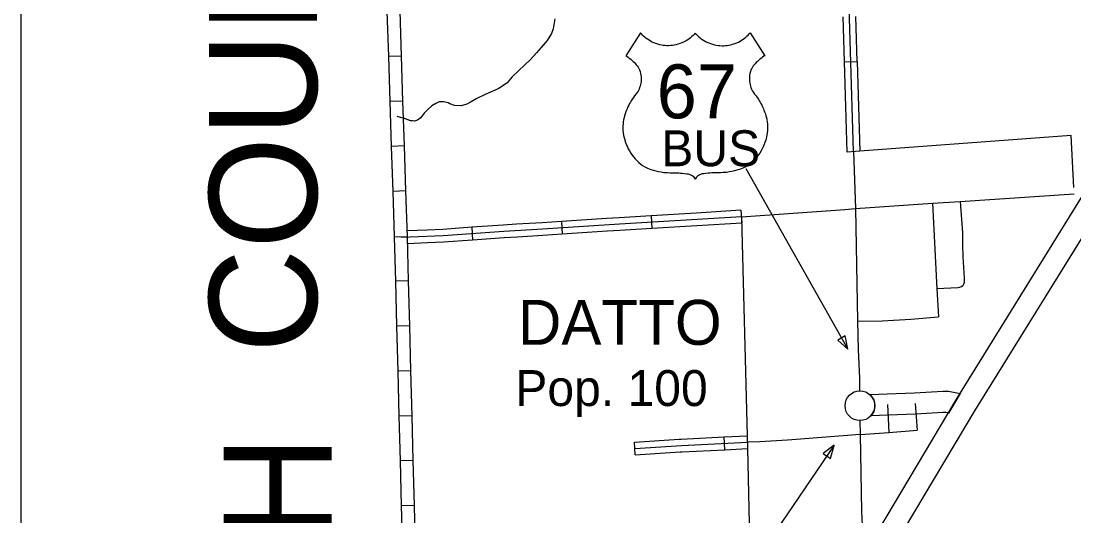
# Model space of a CAD drawing. Extents: x 1164457 to 1439835, y 1590918 to 1773502.
# Drawn here: x 1246398 to 1258762, y 1624411 to 1630223 of the extents above; entities that cross this region are included whole.
import ezdxf

# ---------------------------------------------------------------- set-up
doc = ezdxf.new("R2010")
doc.units = 0
for name, color, linetype in [('Level 15', 7, 'Continuous'), ('Level 22', 7, 'Continuous'), ('Level 24', 7, 'Continuous'), ('Level 30', 7, 'Continuous'), ('Level 31', 7, 'Continuous'), ('Level 32', 7, 'Continuous'), ('Level 33', 7, 'Continuous'), ('Level 34', 7, 'Continuous'), ('Level 41', 7, 'Continuous'), ('Level 43', 7, 'Continuous'), ('Level 45', 7, 'Continuous'), ('Level 6', 7, 'Continuous'), ('R_Draft', 7, 'Continuous')]:
    doc.layers.add(name, color=color, linetype=linetype)

msp = doc.modelspace()

# ---------------------------------------------------------------- linework, layer by layer
at = {"layer": 'Level 15'}
for points in [[(1253993, 1619805), (1254506, 1620766), (1256187, 1623774), (1257380, 1625774), (1258934, 1628283), (1259495, 1629193), (1260659, 1631068)], [(1260872, 1630937), (1259708, 1629061), (1259147, 1628151), (1257593, 1625644), (1256403, 1623649), (1254726, 1620647), (1254212, 1619684)], [(1256376, 1625586), (1256397, 1625614), (1256418, 1625655), (1256425, 1625694), (1256422, 1625736), (1256411, 1625776), (1256391, 1625808), (1256366, 1625836), (1256569, 1625844), (1256891, 1625858), (1257222, 1625877), (1257290, 1625875), (1257426, 1625848)], [(1257426, 1625848), (1257288, 1625620), (1257262, 1625626), (1257224, 1625627), (1256904, 1625608), (1256579, 1625594), (1256376, 1625586)]]:
    msp.add_lwpolyline(points, dxfattribs=at)
at = {"layer": 'Level 22'}
msp.add_line((1254910, 1628491), (1256108, 1626368), dxfattribs=at)
for points in [[(1254315, 1630082), (1254302, 1630067), (1254289, 1630055), (1254275, 1630041), (1254260, 1630028), (1254245, 1630016), (1254227, 1630004), (1254207, 1629992), (1254185, 1629980), (1254157, 1629967), (1254136, 1629958), (1254112, 1629950), (1254089, 1629945), (1254069, 1629940), (1254047, 1629937), (1254027, 1629935), (1254000, 1629934), (1253978, 1629934), (1253959, 1629935), (1253940, 1629937), (1253922, 1629940), (1253899, 1629945), (1253877, 1629950), (1253851, 1629959), (1253828, 1629968), (1253808, 1629977), (1253790, 1629987), (1253772, 1629997), (1253753, 1630009), (1253736, 1630022), (1253721, 1630034), (1253708, 1630046), (1253695, 1630058), (1253682, 1630072), (1253672, 1630084), (1253499, 1629816), (1253511, 1629809), (1253526, 1629799), (1253540, 1629789), (1253558, 1629775), (1253573, 1629762), (1253586, 1629749), (1253600, 1629736), (1253613, 1629721), (1253623, 1629709), (1253633, 1629696), (1253643, 1629682), (1253652, 1629668), (1253661, 1629651), (1253668, 1629630), (1253673, 1629609), (1253677, 1629587), (1253679, 1629567), (1253680, 1629547), (1253679, 1629528), (1253678, 1629514), (1253675, 1629495), (1253672, 1629478), (1253667, 1629460), (1253662, 1629443), (1253655, 1629425), (1253644, 1629401), (1253632, 1629383), (1253618, 1629366), (1253601, 1629344), (1253588, 1629325), (1253575, 1629306), (1253563, 1629288), (1253553, 1629271), (1253544, 1629255), (1253535, 1629236), (1253524, 1629215), (1253515, 1629193), (1253508, 1629177), (1253501, 1629157), (1253492, 1629132), (1253485, 1629111), (1253479, 1629089), (1253473, 1629062), (1253470, 1629039), (1253467, 1629015), (1253465, 1628988), (1253465, 1628963), (1253466, 1628939), (1253469, 1628910), (1253474, 1628883), (1253478, 1628862), (1253483, 1628844), (1253489, 1628824), (1253497, 1628798), (1253508, 1628767), (1253518, 1628745), (1253529, 1628721), (1253542, 1628698), (1253558, 1628672), (1253575, 1628648), (1253591, 1628627), (1253610, 1628605), (1253634, 1628581), (1253654, 1628562), (1253675, 1628544)], [(1254315, 1630082), (1254328, 1630067), (1254341, 1630055), (1254355, 1630041), (1254371, 1630028), (1254386, 1630016), (1254404, 1630004), (1254423, 1629992), (1254445, 1629980), (1254473, 1629967), (1254495, 1629958), (1254519, 1629950), (1254541, 1629945), (1254562, 1629940), (1254583, 1629937), (1254603, 1629935), (1254630, 1629934), (1254652, 1629934), (1254672, 1629935), (1254690, 1629937), (1254708, 1629940), (1254732, 1629945), (1254753, 1629950), (1254780, 1629959), (1254802, 1629968), (1254822, 1629977), (1254841, 1629987), (1254858, 1629997), (1254877, 1630009), (1254895, 1630022), (1254910, 1630034), (1254922, 1630046), (1254935, 1630058), (1254948, 1630072), (1254959, 1630084), (1255132, 1629816), (1255119, 1629809), (1255105, 1629799), (1255091, 1629789), (1255072, 1629775), (1255057, 1629762), (1255044, 1629749), (1255031, 1629736), (1255017, 1629721), (1255007, 1629709), (1254997, 1629696), (1254987, 1629682), (1254978, 1629668), (1254969, 1629651), (1254962, 1629630), (1254957, 1629609), (1254953, 1629587), (1254951, 1629567), (1254951, 1629547), (1254951, 1629528), (1254952, 1629514), (1254955, 1629495), (1254958, 1629478), (1254963, 1629460), (1254968, 1629443), (1254975, 1629425), (1254987, 1629401), (1254998, 1629383), (1255012, 1629366), (1255029, 1629344), (1255043, 1629325), (1255056, 1629306), (1255067, 1629288), (1255077, 1629271), (1255086, 1629255), (1255096, 1629236), (1255106, 1629215), (1255116, 1629193), (1255122, 1629177), (1255130, 1629157), (1255138, 1629132), (1255145, 1629111), (1255151, 1629089), (1255157, 1629062), (1255161, 1629039), (1255164, 1629015), (1255165, 1628988), (1255165, 1628963), (1255164, 1628939), (1255161, 1628910), (1255157, 1628883), (1255152, 1628862), (1255148, 1628844), (1255142, 1628824), (1255134, 1628798), (1255122, 1628767), (1255112, 1628745), (1255101, 1628721), (1255088, 1628698), (1255072, 1628672), (1255055, 1628648), (1255039, 1628627), (1255020, 1628605), (1254997, 1628581), (1254976, 1628562), (1254955, 1628544)], [(1253675, 1628544), (1253697, 1628528), (1253723, 1628511), (1253756, 1628496), (1253794, 1628481), (1253825, 1628471), (1253853, 1628463), (1253885, 1628456), (1253915, 1628451), (1253947, 1628446), (1253988, 1628443), (1254019, 1628442), (1254045, 1628442), (1254071, 1628441), (1254097, 1628441), (1254121, 1628439), (1254142, 1628438), (1254163, 1628436), (1254190, 1628433), (1254217, 1628430), (1254232, 1628428), (1254245, 1628425), (1254261, 1628419), (1254270, 1628414), (1254278, 1628409), (1254289, 1628400), (1254299, 1628390), (1254308, 1628379), (1254315, 1628366)], [(1254955, 1628544), (1254934, 1628528), (1254908, 1628511), (1254875, 1628496), (1254836, 1628481), (1254805, 1628471), (1254777, 1628463), (1254745, 1628456), (1254715, 1628451), (1254683, 1628446), (1254643, 1628443), (1254612, 1628442), (1254585, 1628442), (1254560, 1628441), (1254534, 1628441), (1254509, 1628439), (1254488, 1628438), (1254467, 1628436), (1254440, 1628433), (1254414, 1628430), (1254398, 1628428), (1254385, 1628425), (1254369, 1628419), (1254360, 1628414), (1254352, 1628409), (1254342, 1628400), (1254331, 1628390), (1254323, 1628379), (1254315, 1628366)]]:
    msp.add_lwpolyline(points, dxfattribs=at)
msp.add_lwpolyline([(1256077, 1626526), (1255988, 1626476), (1256108, 1626368)], close=True, dxfattribs=at)
at = {"layer": 'Level 24'}
msp.add_circle((1256249, 1625706), 175, dxfattribs=at)
at = {"layer": 'Level 31'}
for p, q in [((1256068, 1629744), (1256218, 1629748)), ((1256249, 1628696), (1256099, 1628685))]:
    msp.add_line(p, q, dxfattribs=at)
for points in [[(1256174, 1628690), (1256116, 1630653), (1256062, 1632115), (1256067, 1632458), (1256073, 1632505), (1256090, 1632602), (1256104, 1632651), (1256118, 1632700), (1256136, 1632754), (1256155, 1632816), (1256182, 1632879), (1256223, 1632952), (1256266, 1633041), (1256318, 1633120), (1256384, 1633201), (1256503, 1633329), (1256643, 1633443), (1256719, 1633498), (1256778, 1633536), (1256825, 1633561), (1256888, 1633593), (1256959, 1633624), (1257054, 1633661), (1257266, 1633720)], [(1256068, 1629744), (1256052, 1630271)], [(1256218, 1629748), (1256202, 1630276)], [(1256084, 1629216), (1256068, 1629744)], [(1256218, 1629748), (1256233, 1629220)], [(1256099, 1628685), (1256084, 1629216)], [(1256233, 1629220), (1256249, 1628696)]]:
    msp.add_lwpolyline(points, dxfattribs=at)
at = {"layer": 'Level 32'}
for p, q in [((1250866, 1629811), (1250716, 1629806)), ((1250883, 1629283), (1250733, 1629279)), ((1250900, 1628756), (1250750, 1628751)), ((1250917, 1628228), (1250767, 1628223)), ((1250935, 1627689), (1250785, 1627684)), ((1250948, 1627172), (1250798, 1627168)), ((1250962, 1626644), (1250812, 1626640)), ((1250976, 1626116), (1250826, 1626112)), ((1250989, 1625588), (1250839, 1625585)), ((1251003, 1625061), (1250853, 1625057)), ((1251017, 1624533), (1250867, 1624529))]:
    msp.add_line(p, q, dxfattribs=at)
for points in [[(1250716, 1629806), (1250699, 1630334)], [(1250866, 1629811), (1250849, 1630339)], [(1250733, 1629279), (1250716, 1629806)], [(1250883, 1629283), (1250866, 1629811)], [(1250750, 1628751), (1250733, 1629279)], [(1250900, 1628756), (1250883, 1629283)], [(1250767, 1628223), (1250750, 1628751)], [(1250917, 1628228), (1250900, 1628756)], [(1250785, 1627695), (1250767, 1628223)], [(1250935, 1627689), (1250917, 1628228)], [(1250798, 1627168), (1250785, 1627684), (1250785, 1627695)], [(1250948, 1627172), (1250935, 1627689)], [(1250812, 1626640), (1250798, 1627168)], [(1250962, 1626644), (1250948, 1627172)], [(1250826, 1626112), (1250812, 1626640)], [(1250976, 1626116), (1250962, 1626644)], [(1250839, 1625585), (1250826, 1626112)], [(1250989, 1625588), (1250976, 1626116)], [(1250853, 1625057), (1250839, 1625585)], [(1251003, 1625061), (1250989, 1625588)], [(1250867, 1624529), (1250853, 1625057)], [(1251017, 1624533), (1251003, 1625061)], [(1250881, 1624001), (1250867, 1624529)], [(1251030, 1624005), (1251017, 1624533)]]:
    msp.add_lwpolyline(points, dxfattribs=at)
at = {"layer": 'Level 33'}
for points in [[(1256174, 1628690), (1256196, 1628022), (1256222, 1626697), (1256227, 1626361), (1256242, 1626029), (1256244, 1625881)], [(1256222, 1626697), (1256509, 1626703), (1256845, 1626721), (1257171, 1626748)], [(1256249, 1625531), (1256251, 1625367), (1256267, 1624466), (1256276, 1624294), (1256270, 1624227), (1256227, 1624172), (1256076, 1624046)]]:
    msp.add_lwpolyline(points, dxfattribs=at)
at = {"layer": 'Level 34'}
for points in [[(1254857, 1627926), (1256073, 1628010), (1256196, 1628022), (1257099, 1628083), (1257426, 1628103), (1258766, 1628195)], [(1257099, 1628083), (1257152, 1627078), (1257171, 1626748)], [(1257426, 1628103), (1257452, 1627736), (1257452, 1627661), (1257455, 1627548), (1257456, 1627511), (1257458, 1627456), (1257473, 1627204), (1257472, 1627175), (1257472, 1627151), (1257466, 1627130), (1257459, 1627113), (1257443, 1627101), (1257400, 1627089), (1257152, 1627078)], [(1256574, 1625719), (1256588, 1625391)], [(1256898, 1625733), (1256920, 1625418)], [(1256251, 1625367), (1255752, 1625328), (1255399, 1625300), (1255074, 1625282), (1254927, 1625277)], [(1256251, 1625367), (1256588, 1625391), (1256920, 1625418)]]:
    msp.add_lwpolyline(points, dxfattribs=at)
at = {"layer": 'Level 41'}
msp.add_line((1255946, 1625242), (1254915, 1623724), dxfattribs=at)
msp.add_lwpolyline([(1255818, 1625144), (1255902, 1625087), (1255946, 1625242)], close=True, dxfattribs=at)
at = {"layer": 'Level 43'}
for points in [[(1252666, 1630251), (1252647, 1630133), (1252627, 1630079), (1252577, 1629994), (1252507, 1629911), (1252450, 1629849), (1252377, 1629766), (1252315, 1629708), (1252241, 1629637), (1252167, 1629569), (1252107, 1629496), (1252010, 1629431), (1251849, 1629361), (1251750, 1629312), (1251685, 1629273), (1251633, 1629246), (1251568, 1629226), (1251489, 1629230), (1251434, 1629250), (1251414, 1629263), (1251363, 1629276), (1251307, 1629273), (1251268, 1629255), (1251220, 1629226), (1251174, 1629186), (1251130, 1629142), (1251110, 1629111), (1251085, 1629081), (1251052, 1629059), (1251019, 1629048), (1250973, 1629052), (1250905, 1629077), (1250855, 1629091), (1250815, 1629102)], [(1252647, 1630132), (1252627, 1630079), (1252577, 1629994), (1252507, 1629911), (1252450, 1629849), (1252418, 1629813)], [(1252326, 1629719), (1252315, 1629708), (1252241, 1629637), (1252167, 1629569), (1252107, 1629496), (1252038, 1629450)], [(1251920, 1629392), (1251849, 1629361), (1251750, 1629312), (1251685, 1629273), (1251633, 1629246), (1251568, 1629226), (1251562, 1629226)], [(1251434, 1629250), (1251434, 1629250), (1251414, 1629263), (1251363, 1629276), (1251307, 1629273), (1251268, 1629255), (1251220, 1629226), (1251174, 1629186), (1251130, 1629142), (1251110, 1629111), (1251107, 1629107)], [(1250996, 1629050), (1250973, 1629052), (1250889, 1629083)]]:
    msp.add_lwpolyline(points, dxfattribs=at)
at = {"layer": 'Level 45'}
for p, q in [((1253798, 1627937), (1253807, 1627787)), ((1254852, 1628001), (1254861, 1627851)), ((1252744, 1627870), (1252754, 1627720)), ((1251690, 1627801), (1251700, 1627651)), ((1254663, 1625189), (1254656, 1625339)), ((1253610, 1625130), (1253600, 1625279))]:
    msp.add_line(p, q, dxfattribs=at)
for points in [[(1253798, 1627937), (1253420, 1627914), (1253271, 1627904)], [(1254325, 1627969), (1253798, 1627937)], [(1254852, 1628001), (1254325, 1627969)], [(1254857, 1627926), (1253425, 1627839), (1252522, 1627780), (1252066, 1627753), (1251355, 1627702), (1250966, 1627684), (1250861, 1627682)], [(1252217, 1627837), (1252061, 1627827), (1251690, 1627801)], [(1252744, 1627870), (1252518, 1627855), (1252217, 1627837)], [(1253271, 1627904), (1252744, 1627870)], [(1254334, 1627819), (1253807, 1627787)], [(1254861, 1627851), (1254334, 1627819)], [(1251165, 1627768), (1250933, 1627758)], [(1251690, 1627801), (1251351, 1627777), (1251165, 1627768)], [(1252226, 1627687), (1252071, 1627678), (1251700, 1627651)], [(1252754, 1627720), (1252527, 1627705), (1252226, 1627687)], [(1253280, 1627754), (1252754, 1627720)], [(1253807, 1627787), (1253430, 1627764), (1253280, 1627754)], [(1251171, 1627618), (1250937, 1627608)], [(1251700, 1627651), (1251360, 1627627), (1251171, 1627618)], [(1254127, 1625313), (1254151, 1625314), (1254656, 1625339)], [(1254656, 1625339), (1254925, 1625352), (1254928, 1625202)], [(1253600, 1625279), (1254127, 1625313)], [(1253605, 1625204), (1254155, 1625240), (1254927, 1625277)], [(1253610, 1625130), (1254137, 1625163)], [(1254137, 1625163), (1254159, 1625165), (1254663, 1625189)], [(1254663, 1625189), (1254928, 1625202)]]:
    msp.add_lwpolyline(points, dxfattribs=at)
at = {"layer": 'Level 6'}
for points in [[(1258762, 1628270), (1258728, 1628880), (1256249, 1628696)], [(1254857, 1627912), (1254925, 1625352)], [(1254928, 1625202), (1254956, 1623972), (1255994, 1624040)]]:
    msp.add_lwpolyline(points, dxfattribs=at)
at = {"layer": 'R_Draft'}
msp.add_lwpolyline([(1246398, 1678582), (1349820, 1678582), (1349820, 1614471), (1246398, 1614471)], close=True, dxfattribs=at)

# ---------------------------------------------------------------- texts
at = {"layer": 'Level 22'}
for s, height, p in [('67', 633.6, (1253862, 1629081)), ('BUS', 422.4, (1253916, 1628518))]:
    msp.add_text(s, height=height, dxfattribs=at).set_placement(p)
at = {"layer": 'Level 30'}
for s, p in [('COUNTY', (1249873, 1626323)), ('RANDOLPH', (1250046, 1615943))]:
    msp.add_text(s, height=1267.2, rotation=90, dxfattribs=at).set_placement(p)
at = {"layer": 'Level 6'}
for s, height, p in [('DATTO', 528, (1252233, 1626421)), ('Pop. 100', 422, (1252202, 1625702))]:
    msp.add_text(s, height=height, dxfattribs=at).set_placement(p)

doc.saveas('drawing.dxf')
